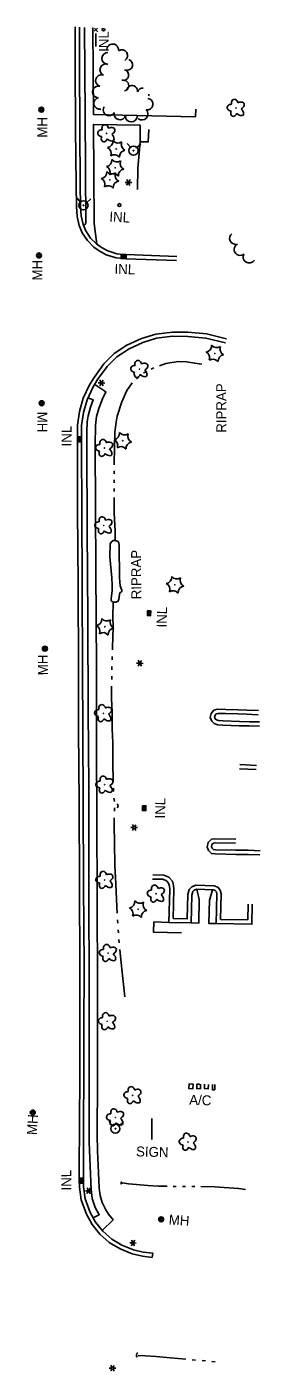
# Model space of a CAD drawing. Extents: x 588843 to 2552415, y 180129 to 269402.
# Drawn here: x 609865 to 610006, y 183224 to 184037 of the extents above; entities that cross this region are included whole.
import ezdxf

# ---------------------------------------------------------------- set-up
doc = ezdxf.new("R2010")
doc.units = 0
for name, color, linetype in [('E_DRN', 7, 'Continuous'), ('E_DRN_RipRap', 7, 'Continuous'), ('E_DRN_RipRap_Text', 7, 'Continuous'), ('E_DRN_Text', 7, 'Continuous'), ('E_DWY', 7, 'Continuous'), ('E_FEN_P', 7, 'Continuous'), ('E_LAND_TreeLine_P', 7, 'Continuous'), ('E_LAND_Vegetation', 7, 'Continuous'), ('E_LTG', 7, 'Continuous'), ('E_MISCPROP_Dash', 7, 'Continuous'), ('E_MISCPROP_Text', 7, 'Continuous'), ('E_PATH_Sidewalk', 7, 'Continuous'), ('E_RDWY_C_and_G', 7, 'Continuous'), ('E_SGN', 7, 'Continuous'), ('E_SGN_Text', 7, 'Continuous'), ('E_UTL_MH', 7, 'Continuous'), ('E_UTL_MH_Text', 7, 'Continuous'), ('E_UTL_WHydrant', 7, 'Continuous'), ('E_WTR_P', 7, 'Continuous')]:
    doc.layers.add(name, color=color, linetype=linetype)

# ---------------------------------------------------------------- blocks, each defined once
blk = doc.blocks.new('CULV2_4')
at = {"layer": 'E_DRN'}
blk.add_arc((65, 48), 80.7, 216.8699, 323.1301, dxfattribs=at)
blk = doc.blocks.new('INLO_3')
at = {"layer": 'E_DRN'}
for p, q in [((6.6, -13.1), (6.6, 0)), ((13.1, -13.1), (13.1, 0)), ((19.7, -6.6), (0, -6.6))]:
    blk.add_line(p, q, dxfattribs=at)
blk.add_lwpolyline([(0, -13.1), (19.7, -13.1), (19.7, 0), (0, 0)], close=True, dxfattribs=at)
blk = doc.blocks.new('INLT_102')
at = {"layer": 'E_DRN_Text'}
blk.add_text('INL', height=39.37, dxfattribs=at).set_placement((-36.2, -19.7))
blk = doc.blocks.new('INLT_68')
at = {"layer": 'E_DRN_Text'}
blk.add_text('INL', height=39.37, dxfattribs=at).set_placement((-36.2, -19.7))
blk = doc.blocks.new('INLT_103')
at = {"layer": 'E_DRN_Text'}
blk.add_text('INL', height=39.37, dxfattribs=at).set_placement((-36.2, -19.7))
blk = doc.blocks.new('INLT_105')
at = {"layer": 'E_DRN_Text'}
blk.add_text('INL', height=39.37, dxfattribs=at).set_placement((-36.2, -19.7))
blk = doc.blocks.new('INLT_106')
at = {"layer": 'E_DRN_Text'}
blk.add_text('INL', height=39.37, dxfattribs=at).set_placement((-36.2, -19.7))
blk = doc.blocks.new('MHO_3')
at = {"layer": 'E_UTL_MH'}
for centre, radius in [((0.3, -0.4), 9.84), ((0.3, -0.4), 7.98), ((0.2, -0.5), 6.35), ((0.1, -0.5), 3.97)]:
    blk.add_circle(centre, radius, dxfattribs=at)
blk = doc.blocks.new('MHT_3')
at = {"layer": 'E_UTL_MH_Text'}
blk.add_text('MH', height=39.37, dxfattribs=at).set_placement((-32.2, -19.7))
blk = doc.blocks.new('HYD_3')
at = {"layer": 'E_UTL_WHydrant'}
for p, q in [((-12.6, 12.6), (-27.3, 27.3)), ((12.6, 12.6), (27.3, 27.3))]:
    blk.add_line(p, q, dxfattribs=at)
for radius in [18, 1.38]:
    blk.add_circle((0, 0), radius, dxfattribs=at)
blk = doc.blocks.new('INLT_109')
at = {"layer": 'E_DRN_Text'}
blk.add_text('INL', height=39.37, dxfattribs=at).set_placement((-36.2, -19.7))
blk = doc.blocks.new('INLT_14_2')
at = {"layer": 'E_DRN_Text'}
blk.add_text('INL', height=39.37, dxfattribs=at).set_placement((-36.2, -19.7))
blk = doc.blocks.new('RIPRT_3')
at = {"layer": 'E_DRN_RipRap_Text'}
blk.add_text('RIPRAP', height=39.37, dxfattribs=at).set_placement((-0.5, -11.8))
blk = doc.blocks.new('AC_1_1')
at = {"layer": 'E_MISCPROP_Text'}
blk.add_text('A/C', height=39.37, dxfattribs=at).set_placement((-50.5, -19.7))
blk = doc.blocks.new('SIGN_3')
at = {"layer": 'E_SGN'}
blk.add_text('SIGN', height=39.37, dxfattribs=at).set_placement((-56.1, -19.7))
blk = doc.blocks.new('LPOL_4')
at = {"layer": 'E_LTG'}
for p, q in [((-13.1, 0), (-4.9, 0)), ((-2.5, 4.3), (-6.6, 11.4)), ((2.5, 4.3), (6.6, 11.4)), ((4.9, 0), (13.1, 0)), ((-6.6, -11.4), (-2.5, -4.3)), ((6.6, -11.4), (2.5, -4.3))]:
    blk.add_line(p, q, dxfattribs=at)
for radius in [4.92, 4.92, 4.92, 0.41]:
    blk.add_circle((0, 0), radius, dxfattribs=at)
blk = doc.blocks.new('CTRE_4')
at = {"layer": 'E_LAND_Vegetation'}
blk.add_circle((0, 0), 0.733, dxfattribs=at)
for centre, start, end in [((-45.4, -19.3), 340.2113, 65.9762), ((-39.3, 29.4), 280.2067, 5.9716), ((5.9, 49), 220.2113, 305.9762), ((45.4, 19.3), 160.2113, 245.9762), ((-5.9, -49), 40.2113, 125.9762), ((39.5, -29.6), 100.2511, 185.9272)]:
    blk.add_arc(centre, 25.8, start, end, dxfattribs=at)
blk = doc.blocks.new('DTRE_4')
at = {"layer": 'E_LAND_Vegetation'}
blk.add_circle((-0.6, 0), 0.601, dxfattribs=at)
for centre, major_axis, ratio in [((-19.3, 0.5), (16.2, -0.4), 0.832022), ((-6.1, 17.5), (4.5, -16.3), 0.782863), ((13.3, 9), (-17.3, -9.6), 0.691916), ((-8.2, -17.2), (5.9, 15.9), 0.716896), ((11.6, -12.2), (-16.4, 15), 0.560249)]:
    blk.add_ellipse(centre, major_axis=major_axis, ratio=ratio, start_param=1.570796, end_param=4.712389, dxfattribs=at)

msp = doc.modelspace()

# ---------------------------------------------------------------- linework, layer by layer
at = {"layer": 'E_DRN'}
msp.add_lwpolyline([(609911.95, 184036.31), (609910.67, 184036.39)], dxfattribs=at)
msp.add_circle((609920.88, 183929.65), 0.864, dxfattribs=at)
msp.add_arc((609911.28, 184035.85), 0.813, 138.62753, 34.27649, dxfattribs=at)
at = {"layer": 'E_DRN_RipRap'}
for points in [[(609922.32, 183696.69), (609921.29, 183699.36), (609920.9, 183704.11), (609920.76, 183723.78), (609920.51, 183725.26), (609920.04, 183726.17), (609918.31, 183726.86), (609917.05, 183726.85), (609915.88, 183725.75), (609915.3, 183724.68), (609915.16, 183716.88), (609916.35, 183704.1), (609916.56, 183699.75), (609916.56, 183696.29), (609916.02, 183693.24), (609915.81, 183691.37), (609915.88, 183690.33), (609917.12, 183689.45)], [(609917.12, 183689.45), (609918.62, 183689.51), (609920.12, 183690.06), (609920.55, 183691.23), (609920.64, 183692.71), (609921.09, 183695.24)]]:
    msp.add_lwpolyline(points, dxfattribs=at)
at = {"layer": 'E_DWY'}
for points in [[(609938.61, 183975.41), (609938.31, 183967.87), (609933.32, 183967.92), (609932.09, 183952.01), (609931.77, 183939.01)], [(610004.9, 183623.88), (609997.78, 183624.2), (609992.58, 183624.36), (609985.19, 183624.58), (609980.06, 183624.74), (609977.96, 183624.14), (609976.31, 183622.17), (609975.8, 183619.7), (609976.7, 183617.55), (609978.18, 183616.04), (609980.32, 183615.38), (609983.33, 183615.18), (609993.29, 183614.78), (609999.36, 183614.62), (610005.56, 183614.53)], [(610004.79, 183621.39), (609997.68, 183621.7), (609992.5, 183621.86), (609985.11, 183622.08), (609980.37, 183622.23), (609979.38, 183621.94), (609978.63, 183621.05), (609978.41, 183619.95), (609978.82, 183618.96), (609979.52, 183618.24), (609980.78, 183617.85), (609983.46, 183617.68), (609993.37, 183617.28), (609999.41, 183617.12), (610005.6, 183617.03)], [(610003.58, 183588.23), (609993.48, 183588.73)], [(610003.7, 183590.72), (609993.6, 183591.22)], [(609991.13, 183546.22), (609978.58, 183546.44), (609976.41, 183546.09), (609974.49, 183544.13), (609973.94, 183541.27), (609974.78, 183539.23), (609976.5, 183537.41), (609978.85, 183537.23), (609991.14, 183536.94), (609998.58, 183536.91), (610005.78, 183536.65)], [(609991.08, 183543.72), (609978.76, 183543.94), (609977.62, 183543.75), (609976.8, 183542.92), (609976.54, 183541.54), (609976.92, 183540.61), (609977.65, 183539.83), (609978.98, 183539.72), (609991.17, 183539.44), (609998.63, 183539.41), (610005.87, 183539.15)], [(609940.91, 183522), (609947.13, 183521.86), (609949.23, 183521), (609950.62, 183519.48), (609951.15, 183517.68), (609951.29, 183515.8), (609950.82, 183495.71), (609964.3, 183495.45), (609964.72, 183512.33), (609965.33, 183514.43), (609966.1, 183515.3), (609967.45, 183515.85), (609977.61, 183515.44), (609978.78, 183515.01), (609979.5, 183514.19), (609979.8, 183512.8), (609979.41, 183495.13), (610000.89, 183494.72), (610001.11, 183506.86)], [(609940.97, 183524.5), (609947.65, 183524.35), (609950.7, 183523.1), (609952.85, 183520.74), (609953.63, 183518.14), (609953.8, 183515.87), (609953.38, 183498.16), (609961.87, 183497.99), (609962.23, 183512.71), (609963.08, 183515.67), (609964.61, 183517.39), (609967.01, 183518.37), (609978.11, 183517.92), (609980.24, 183517.14), (609981.8, 183515.36), (609982.31, 183513.04), (609981.96, 183497.58), (609998.43, 183497.26), (609998.61, 183506.91)]]:
    msp.add_lwpolyline(points, dxfattribs=at)
at = {"layer": 'E_FEN_P'}
for p, q in [((609907.55, 184036.58), (609905.6, 184034.9)), ((609905.91, 184036.69), (609907.92, 184034.33))]:
    msp.add_line(p, q, dxfattribs=at)
msp.add_lwpolyline([(609906.63, 184033.43), (609906.54, 184025.63)], dxfattribs=at)
at = {"layer": 'E_LAND_TreeLine_P'}
for centre, radius, start, end in [((609916.82, 184023.54), 3.53, 355.14786, 175.14786), ((609913.76, 184018.37), 3.53, 86.77312, 266.77312), ((609922.3, 184020.02), 3.53, 302.26127, 122.26127), ((609925.54, 184014.5), 3.32, 253.11791, 73.11791), ((609910.02, 184004.9), 3.53, 74.37223, 254.37223), ((609912.63, 184011.46), 3.53, 68.14669, 248.14669), ((609923.14, 184008.33), 3.32, 255.0014, 75.0014), ((609908.12, 183998.1), 3.53, 74.37223, 254.37223), ((609923.18, 184001.9), 3.32, 283.76603, 103.76603), ((609928.52, 183998.62), 3.32, 351.58581, 171.58581), ((609935.1, 183996.89), 3.53, 86.42649, 159.35583), ((609908.95, 183991.17), 3.53, 100.21805, 280.21805), ((609937.6, 183990.71), 3.53, 261.26086, 81.26086), ((609935.1, 183996.89), 3.53, 339.35583, 356.4428), ((609914.6, 183987.24), 3.53, 148.5752, 328.5752), ((609921.14, 183984.75), 3.53, 164.90267, 344.90267), ((609928.02, 183983.43), 3.53, 181.2948, 1.2948), ((609934.58, 183984.64), 3.53, 228.57408, 48.57408), ((609991.11, 183909.51), 3.65, 128.90717, 277.70424), ((609993.86, 183902.83), 3.65, 117.43941, 297.43941), ((609999.25, 183898.26), 3.65, 149.35534, 329.35534)]:
    msp.add_arc(centre, radius, start, end, dxfattribs=at)
at = {"layer": 'E_MISCPROP_Dash'}
msp.add_lwpolyline([(609962.96, 183398.12), (609962.78, 183395.35), (609965.24, 183395.19), (609965.42, 183397.96)], close=True, dxfattribs=at)
for points in [[(609969.25, 183397.99), (609967.6, 183397.98)], [(609967.6, 183397.98), (609967.61, 183395.23), (609969.89, 183395.24), (609969.87, 183397.97)], [(609972.34, 183397.9), (609972.26, 183395.27), (609974.53, 183395.2), (609974.61, 183397.83)], [(609977.08, 183397.76), (609977.08, 183394.59), (609978.46, 183394.58), (609978.47, 183397.72)]]:
    msp.add_lwpolyline(points, dxfattribs=at)
at = {"layer": 'E_PATH_Sidewalk'}
for points in [[(609899.87, 184037.06), (609900.09, 183984.37), (609900.64, 183918.51), (609899.24, 183917.27)], [(609967.02, 183987.58), (609966.94, 183983.11), (609905.14, 183984.46), (609904.83, 184036.75)], [(609907.28, 183905.97), (609905.63, 183918.55), (609905.15, 183978.44), (609933.49, 183977.96), (609933.32, 183967.92)], [(609905.94, 183821.22), (609912.58, 183816.76), (609910.57, 183812.38), (609908.47, 183806.66), (609907.09, 183801.76), (609906.52, 183796.29), (609906.31, 183784.54), (609906.55, 183708.7), (609906.93, 183650.1), (609907.11, 183602.82), (609907.21, 183559.55), (609907.41, 183509.7), (609907.59, 183457.73), (609907.6, 183400.17), (609907.48, 183367.28), (609907.63, 183357.64), (609908.26, 183344.33), (609908.72, 183335.08), (609909.27, 183330.62), (609910.48, 183326.33), (609912.62, 183322.02), (609914.31, 183319.4), (609917.07, 183316), (609910.43, 183309.55)], [(609904.97, 183317.03), (609908.67, 183318.98), (609906.28, 183323.3), (609904.48, 183328.84), (609903.8, 183334.24), (609903.2, 183348.35), (609902.61, 183362.74), (609902.57, 183371.29), (609902.59, 183400.78), (609902.69, 183453.88), (609902.39, 183516.48), (609902.3, 183578.13), (609902.06, 183623.29), (609901.86, 183679.66), (609901.48, 183733.17), (609901.19, 183783.37), (609901.18, 183792.61), (609901.46, 183798.48), (609901.97, 183802.17), (609903.31, 183807.36), (609905.03, 183811.8), (609901.89, 183812.98)], [(609967.66, 183515.84), (609969.15, 183509.62), (609968.76, 183495.31), (609964.3, 183495.45)], [(609977.19, 183515.46), (609975.26, 183509.29), (609974.93, 183495.07), (609979.41, 183495.13)], [(609950.82, 183495.71), (609941.71, 183496.04), (609941.47, 183489.82), (609958.3, 183489.45)]]:
    msp.add_lwpolyline(points, dxfattribs=at)
at = {"layer": 'E_RDWY_C_and_G'}
for points in [[(609894.71, 183941.87), (609894.36, 183975.93), (609894.23, 184014.07), (609894.16, 184037.41)], [(609897.21, 183941.9), (609896.86, 183975.95), (609896.73, 184014.08), (609896.66, 184037.26)], [(609955.39, 183896.14), (609924.83, 183897.21), (609923.1, 183897.26), (609918.91, 183897.67), (609912.81, 183899.56), (609908.61, 183901.93), (609905.45, 183904.21), (609901.5, 183908.12), (609898.31, 183912.93), (609896.56, 183917.23), (609895.33, 183922.82), (609894.88, 183928.83), (609894.71, 183941.87)], [(609955.48, 183898.64), (609924.91, 183899.71), (609923.26, 183899.76), (609919.4, 183900.14), (609913.81, 183901.87), (609909.96, 183904.03), (609907.07, 183906.12), (609903.44, 183909.71), (609900.53, 183914.11), (609898.95, 183917.98), (609897.81, 183923.19), (609897.38, 183928.94), (609897.21, 183941.9)], [(609985.51, 183848.78), (609973.5, 183851.7), (609962.26, 183852.72), (609952.87, 183852.87), (609942.78, 183851.64), (609934.16, 183848.95), (609925.45, 183844.93), (609917.77, 183839.78), (609911.5, 183833.57), (609905.55, 183825.45), (609902.86, 183820.93), (609899.05, 183812.8), (609896.71, 183804.73), (609895.55, 183796.55), (609895.51, 183783.85), (609895.61, 183744.71), (609895.94, 183700.19), (609896.14, 183648.5)], [(609984.91, 183846.35), (609973.09, 183849.23), (609962.12, 183850.22), (609953, 183850.37), (609943.31, 183849.19), (609935.06, 183846.62), (609926.68, 183842.74), (609919.36, 183837.84), (609913.4, 183831.94), (609907.63, 183824.07), (609905.07, 183819.76), (609901.39, 183811.92), (609899.16, 183804.2), (609898.05, 183796.37), (609898.01, 183783.85), (609898.11, 183744.72), (609898.44, 183700.2), (609898.64, 183648.51)], [(609896.14, 183648.5), (609896.23, 183611.98), (609896.46, 183568.37), (609896.74, 183518.11), (609897.03, 183469.37)], [(609898.64, 183648.51), (609898.73, 183611.99), (609898.96, 183568.38), (609899.24, 183518.12), (609899.53, 183469.38)], [(609897.03, 183469.39), (609896.93, 183430.83), (609896.88, 183402.14), (609896.75, 183375.46), (609896.61, 183345.19), (609896.67, 183335.62), (609897.77, 183327.91), (609900.89, 183319.26), (609904.35, 183313), (609909.05, 183307.28), (609914.71, 183302.18), (609921.28, 183298.28), (609928.6, 183295.4), (609934.77, 183293.98), (609940.7, 183293.22)], [(609899.53, 183469.38), (609899.43, 183430.82), (609899.38, 183402.14), (609899.25, 183375.45), (609899.11, 183345.2), (609899.17, 183335.8), (609900.2, 183328.51), (609903.17, 183320.29), (609906.42, 183314.41), (609910.87, 183309.01), (609916.2, 183304.2), (609922.39, 183300.53), (609929.34, 183297.8), (609935.21, 183296.44), (609941.02, 183295.7), (609940.7, 183293.22)]]:
    msp.add_lwpolyline(points, dxfattribs=at)
at = {"layer": 'E_SGN'}
msp.add_line((609940.49, 183377.29), (609940.5, 183364.54), dxfattribs=at)
at = {"layer": 'E_WTR_P'}
for points in [[(609935.37, 183827.99), (609935.55, 183828.14), (609936.94, 183828.83)], [(609940.15, 183830.41), (609941.76, 183831.2)], [(609945.1, 183832.49), (609948.96, 183833.85), (609956.31, 183835.11), (609961.49, 183834.8), (609966.41, 183833.96), (609970.59, 183833.39)], [(609918.95, 183798.38), (609919.43, 183802.01), (609922.27, 183810.66), (609925.44, 183817.48), (609928.56, 183822.21)], [(609931.23, 183824.57), (609932.61, 183825.71)], [(609917.77, 183772.49), (609917.97, 183783.43), (609918.15, 183792.31), (609918.95, 183798.38)], [(609917.75, 183767.12), (609917.74, 183768.91)], [(609917.77, 183761.75), (609917.76, 183763.54)], [(609917.78, 183756.38), (609917.78, 183757.85), (609917.78, 183758.17)], [(609918.31, 183726.86), (609918.24, 183732.54), (609917.78, 183743.22), (609917.78, 183752.8)], [(609916.67, 183660.57), (609916.72, 183662.14), (609917.15, 183674.33), (609916.89, 183680.51), (609917.12, 183689.45)], [(609916.37, 183648.62), (609916.38, 183650.61)], [(609916.45, 183654.6), (609916.52, 183656.59)], [(609916.22, 183642.64), (609916.28, 183644.64)], [(609916.65, 183609.79), (609916.56, 183611.71), (609916.51, 183622.97), (609916.02, 183631.24), (609916.07, 183637.61), (609916.1, 183638.66)], [(609917.18, 183580.9), (609917.08, 183583.83), (609916.86, 183589.22), (609916.96, 183597.47), (609916.94, 183603.3), (609916.65, 183609.79)], [(609917.38, 183574.93), (609917.31, 183576.92)], [(609917.83, 183568.97), (609917.55, 183570.95)], [(609917.82, 183563.03), (609917.93, 183564.74), (609917.95, 183565.01)], [(609918.16, 183530.19), (609918.13, 183530.84), (609917.96, 183543.25), (609917.78, 183555.11), (609917.76, 183559.06)], [(609919.46, 183501.33), (609919.22, 183505.22), (609918.8, 183519.17), (609918.16, 183530.19)], [(609919.84, 183495.37), (609919.72, 183497.36)], [(609920.22, 183489.4), (609920.09, 183491.39)], [(609920.74, 183483.45), (609920.53, 183485.43)], [(609924.06, 183450.74), (609922.92, 183461.78), (609921.61, 183475.26), (609921.16, 183479.49)], [(609922.77, 183338.36), (609926.26, 183337.76), (609931.23, 183337.21), (609938.08, 183336.6), (609944.19, 183336.32), (609949.66, 183336.17)], [(609953.38, 183336.07), (609955.24, 183336.02)], [(609958.97, 183335.97), (609960.83, 183336)], [(609964.56, 183336.04), (609966.42, 183336.07)], [(609970.14, 183336.07), (609978.51, 183335.86), (609984.13, 183335.53), (609992.91, 183334.92), (609997.05, 183334.16)], [(609960.94, 183231.65), (609951.73, 183232.49), (609943.06, 183233.2), (609936.5, 183233.65), (609932.26, 183233.78)], [(609966.87, 183231.11), (609964.89, 183231.29)], [(609972.8, 183230.57), (609970.82, 183230.75)], [(609978.72, 183230.04), (609976.75, 183230.22)]]:
    msp.add_lwpolyline(points, dxfattribs=at)

# ---------------------------------------------------------------- block references
at = {"layer": 'E_DRN'}
for name, p, xscale, yscale, rotation in [('INLO_3', (609924.92, 183897.21), 0.15240030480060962, 0.1524003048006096, 178.22501349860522), ('INLO_3', (609895.52, 183786.55), 0.1524003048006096, 0.15240030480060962, 89.8194845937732), ('CULV2_4', (609921.09, 183695.24), 0.014689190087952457, 0.014689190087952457, 49.5821111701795), ('INLO_3', (609939.83, 183684.31), 0.1524003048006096, 0.15240030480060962, -91.51303238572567), ('CULV2_4', (609919.47, 183565.18), 0.017587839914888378, 0.01758783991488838, 88.24191946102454), ('INLO_3', (609936.87, 183566.34), 0.1524003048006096, 0.15240030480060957, -91.21261134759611), ('INLO_3', (609896.65, 183338.07), 0.15240030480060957, 0.1524003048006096, 90.35355191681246), ('CULV2_4', (609922.32, 183338.92), 0.010814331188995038, 0.01081433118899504, -99.88818286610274), ('CULV2_4', (609922.3, 183338.74), 0.009176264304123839, 0.009176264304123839, -91.75808051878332), ('CULV2_4', (609932.08, 183235.54), 0.021533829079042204, 0.021533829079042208, -97.87358410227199)]:
    msp.add_blockref(name, p, dxfattribs=dict(at, xscale=xscale, yscale=yscale, rotation=rotation))
at = {"layer": 'E_DRN_RipRap_Text', "xscale": 0.15240030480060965, "yscale": 0.15240030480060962, "rotation": 90.31782987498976}
for p in [(609983.69, 183792.03), (609932.28, 183691.3)]:
    msp.add_blockref('RIPRT_3', p, dxfattribs=at)
at = {"layer": 'E_DRN_Text'}
for name, p, xscale, yscale, rotation in [('INLT_14_2', (609911.45, 184027.85), 0.1524003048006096, 0.15240030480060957, 90.31782987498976), ('INLT_109', (609920.35, 183922.39), 0.1524003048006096, 0.1524003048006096, -3.3363332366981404), ('INLT_102', (609923.44, 183890.94), 0.15240030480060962, 0.1524003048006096, -1.7749865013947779), ('INLT_68', (609888.93, 183789.2), 0.15240030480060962, 0.15240030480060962, 89.81948459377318), ('INLT_106', (609946.49, 183679.69), 0.15240030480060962, 0.15240030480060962, 88.48696761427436), ('INLT_105', (609945.54, 183564.15), 0.15240030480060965, 0.15240030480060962, 88.78738865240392), ('INLT_103', (609888.76, 183339.15), 0.15240030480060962, 0.15240030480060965, 90.35355191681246)]:
    msp.add_blockref(name, p, dxfattribs=dict(at, xscale=xscale, yscale=yscale, rotation=rotation))
at = {"layer": 'E_LAND_Vegetation', "xscale": 0.15240030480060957, "yscale": 0.1524003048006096, "rotation": -1.758080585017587}
for name, p in [('DTRE_4', (609991.42, 183988.37)), ('DTRE_4', (609913.2, 183972.98)), ('CTRE_4', (609918.94, 183963.62)), ('CTRE_4', (609918.28, 183952.16)), ('CTRE_4', (609915.17, 183944.92)), ('CTRE_4', (609978.51, 183839.93)), ('DTRE_4', (609933.12, 183830.46)), ('DTRE_4', (609911.9, 183782.7)), ('CTRE_4', (609922.9, 183787.1)), ('DTRE_4', (609911.45, 183735.88)), ('CTRE_4', (609954.41, 183699.98)), ('CTRE_4', (609912.13, 183674.59)), ('DTRE_4', (609911.28, 183622.27)), ('DTRE_4', (609912.04, 183579.08)), ('DTRE_4', (609912.04, 183521.46)), ('DTRE_4', (609943.11, 183513.13)), ('CTRE_4', (609932.16, 183503.79)), ('DTRE_4', (609914.14, 183477.25)), ('DTRE_4', (609913.57, 183435.97)), ('DTRE_4', (609928.99, 183391.24)), ('DTRE_4', (609918.5, 183377.83)), ('DTRE_4', (609962.41, 183363.04))]:
    msp.add_blockref(name, p, dxfattribs=at)
at = {"layer": 'E_LTG', "xscale": 0.15240030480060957, "yscale": 0.1524003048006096, "rotation": -1.758080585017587}
for p in [(609926.3, 183943.31), (609910.03, 183822.09), (609933.18, 183652.54), (609929.76, 183553.18), (609902.29, 183333.48), (609929.08, 183301.93), (609916.69, 183226.2)]:
    msp.add_blockref('LPOL_4', p, dxfattribs=at)
at = {"layer": 'E_MISCPROP_Text', "xscale": 0.15240030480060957, "yscale": 0.1524003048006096, "rotation": -1.758080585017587}
msp.add_blockref('AC_1_1', (609970.75, 183388.29), dxfattribs=at)
at = {"layer": 'E_SGN_Text', "xscale": 0.15240030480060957, "yscale": 0.1524003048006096, "rotation": -1.758080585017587}
msp.add_blockref('SIGN_3', (609939.48, 183357.06), dxfattribs=at)
at = {"layer": 'E_UTL_MH'}
for p, xscale, yscale, rotation in [((609873.78, 183987.39), 0.15240030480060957, 0.1524003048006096, -90.01567331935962), ((609872.36, 183899.21), 0.15240030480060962, 0.15240030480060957, -89.91020650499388), ((609873.97, 183809.85), 0.15240030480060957, 0.15240030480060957, -89.79424578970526), ((609875.93, 183661.41), 0.15240030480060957, 0.15240030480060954, -89.52959046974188), ((609868.6, 183380.85), 0.1524003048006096, 0.15240030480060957, -88.64044151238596), ((609946.05, 183316.25), 0.1524003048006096, 0.15240030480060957, -4.050093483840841)]:
    msp.add_blockref('MHO_3', p, dxfattribs=dict(at, xscale=xscale, yscale=yscale, rotation=rotation))
at = {"layer": 'E_UTL_MH_Text'}
for p, xscale, yscale, rotation in [((609874.25, 183975.32), 0.1524003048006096, 0.15240030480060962, 89.98432668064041), ((609871.21, 183888.93), 0.15240030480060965, 0.1524003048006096, 90.08979349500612), ((609874.25, 183799.75), 0.15240030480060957, 0.15240030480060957, -89.79424578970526), ((609874.64, 183650.18), 0.1524003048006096, 0.1524003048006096, 90.47040953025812), ((609868.23, 183372.17), 0.15240030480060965, 0.15240030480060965, 86.51323684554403), ((609955.62, 183315.76), 0.1524003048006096, 0.15240030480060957, -4.050093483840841)]:
    msp.add_blockref('MHT_3', p, dxfattribs=dict(at, xscale=xscale, yscale=yscale, rotation=rotation))
at = {"layer": 'E_UTL_WHydrant', "xscale": 0.1524003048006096, "yscale": 0.1524003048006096, "rotation": -3.3363332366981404}
for p in [(609929.39, 183962.56), (609899.16, 183929.47), (609918.46, 183371.03)]:
    msp.add_blockref('HYD_3', p, dxfattribs=at)

doc.saveas('drawing.dxf')
